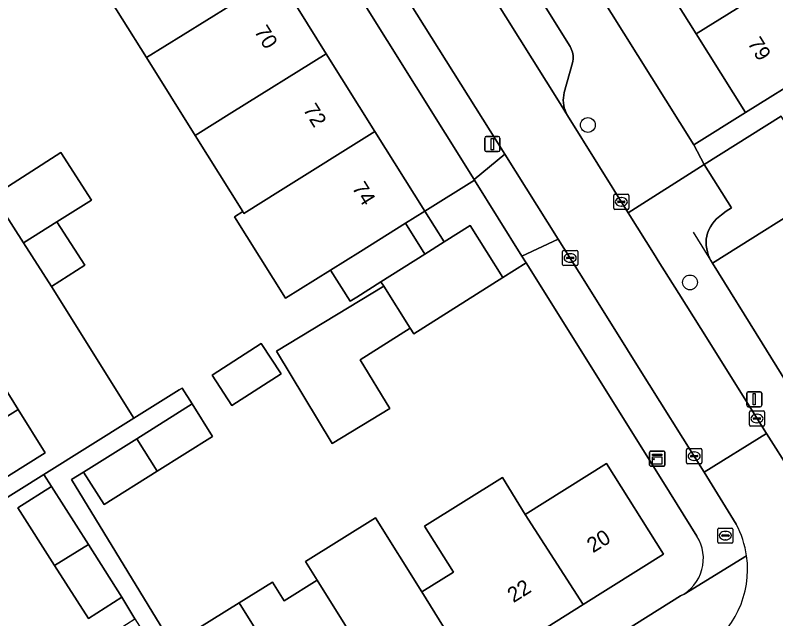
# Model space of a CAD drawing. Extents: x 159664 to 160323, y 385312 to 386115.
# Drawn here: x 160097.7 to 160147.9, y 385667.3 to 385707.1 of the extents above; entities that cross this region are included whole.
import ezdxf

# ---------------------------------------------------------------- set-up
doc = ezdxf.new("R2010")
doc.units = 0
for name, color, linetype in [('IMGEO_Boom', 7, 'Continuous'), ('IMGEO_Brandkraan', 7, 'Continuous'), ('IMGEO_Erf', 7, 'Continuous'), ('IMGEO_Kast', 7, 'Continuous'), ('IMGEO_Kolk', 7, 'Continuous'), ('IMGEO_Lichtmast', 7, 'Continuous'), ('IMGEO_Muur', 7, 'Continuous'), ('IMGEO_Pand', 7, 'Continuous'), ('IMGEO_Pand_nummerreeks', 7, 'Continuous'), ('IMGEO_Parkeervlak_open', 7, 'Continuous'), ('IMGEO_Rijbaan_lokaal_open', 7, 'Continuous'), ('IMGEO_Voetpad_open', 7, 'Continuous')]:
    doc.layers.add(name, color=color, linetype=linetype)

msp = doc.modelspace()

# ---------------------------------------------------------------- linework, layer by layer
at = {"layer": 'IMGEO_Boom'}
for centre in [(160135.458, 385699.883), (160142.201, 385689.492)]:
    msp.add_circle(centre, 0.489, dxfattribs=at)
at = {"layer": 'IMGEO_Brandkraan'}
for p, q in [((160144.032, 385672.352), (160144.032, 385673.204)), ((160144.107, 385673.278), (160144.959, 385673.278)), ((160144.52, 385673.058), (160144.545, 385673.058)), ((160145.033, 385673.204), (160145.033, 385672.352)), ((160144.291, 385672.772), (160144.291, 385672.784)), ((160144.729, 385672.735), (160144.331, 385672.735)), ((160144.334, 385672.821), (160144.732, 385672.821)), ((160144.543, 385672.498), (160144.518, 385672.498)), ((160144.775, 385672.784), (160144.775, 385672.772)), ((160144.959, 385672.278), (160144.107, 385672.278))]:
    msp.add_line(p, q, dxfattribs=at)
for points in [[(160144.032, 385672.352), (160144.032, 385673.204)], [(160144.107, 385673.278), (160144.959, 385673.278)], [(160145.033, 385673.204), (160145.033, 385672.352)], [(160144.959, 385672.278), (160144.107, 385672.278)]]:
    msp.add_lwpolyline(points, dxfattribs=at)
for centre, radius, start, end in [((160144.109, 385673.202), 0.0765, 91.552, 178.448), ((160144.109, 385673.202), 0.0765, 91.552, 178.448), ((160144.957, 385673.202), 0.0765, 1.552, 88.448), ((160144.957, 385673.202), 0.0765, 1.552, 88.448), ((160144.109, 385672.354), 0.0765, 181.552, 268.448), ((160144.109, 385672.354), 0.0765, 181.552, 268.448), ((160144.331, 385672.781), 0.0403, 85.8775, 175.7526), ((160144.328, 385672.771), 0.0366, 178.938, 274.7102), ((160144.732, 385672.778), 0.043, 264.8664, 352.4533), ((160144.736, 385672.783), 0.0386, 1.7309, 96.639), ((160144.957, 385672.354), 0.0765, 271.552, 358.448), ((160144.957, 385672.354), 0.0765, 271.552, 358.448)]:
    msp.add_arc(centre, radius, start, end, dxfattribs=at)
for centre, major_axis, ratio, start_param, end_param in [((160144.519, 385672.778), (-0.387, 0.002), 0.722429, 4.712389, 7.853982), ((160144.544, 385672.778), (-0.39, 0.002), 0.717154, 1.570796, 4.712389)]:
    msp.add_ellipse(centre, major_axis=major_axis, ratio=ratio, start_param=start_param, end_param=end_param, dxfattribs=at)
at = {"layer": 'IMGEO_Erf'}
for points in [[(160110.441, 385749.67), (160142.448, 385698.577), (160145.856, 385700.706), (160142.609, 385705.897), (160139.443, 385710.959)], [(160109.556, 385699.192), (160106.346, 385704.332), (160103.135, 385709.472)], [(160142.657, 385672.742), (160140.444, 385676.284), (160131.381, 385690.785), (160129.849, 385689.818), (160123.973, 385686.107), (160123.742, 385686.472), (160120.443, 385684.388), (160122.393, 385681.163), (160118.596, 385678.867), (160114.91, 385684.961), (160121.991, 385689.244), (160121.808, 385689.534), (160120.216, 385688.529), (160119.769, 385688.246), (160118.472, 385690.3), (160115.512, 385688.454), (160112.155, 385693.829), (160112.694, 385694.167), (160109.556, 385699.192)], [(160096.23, 385695.208), (160100.688, 385698.067), (160102.708, 385694.916), (160100.424, 385693.489), (160102.26, 385690.628), (160100.069, 385689.223), (160105.503, 385680.533), (160108.494, 385682.403), (160108.684, 385682.521), (160109.344, 385681.472), (160110.691, 385679.33), (160107.033, 385677.03), (160103.539, 385674.832), (160102.192, 385676.974), (160101.395, 385676.473), (160108.031, 385665.59), (160112.449, 385668.34), (160114.652, 385669.711), (160115.418, 385668.48), (160117.602, 385669.84), (160116.836, 385671.069), (160121.458, 385673.947), (160124.5, 385669.061), (160126.591, 385670.363), (160126.213, 385670.966), (160124.684, 385673.405), (160129.817, 385676.623), (160131.325, 385674.173), (160136.697, 385677.543), (160140.454, 385671.554), (160135.142, 385668.222), (160129.97, 385664.977)], [(160151.311, 385695.569), (160143.692, 385690.753), (160146.953, 385685.49), (160149.75, 385680.977)], [(160090.491, 385672.509), (160099.662, 385678.234), (160097.867, 385681.109), (160092.729, 385677.901)], [(160096.823, 385656.487), (160098.118, 385654.416), (160101.415, 385656.478), (160102.889, 385654.11), (160107.299, 385656.826), (160110.728, 385658.969), (160110.227, 385659.96), (160108.015, 385658.552), (160105.784, 385662.057), (160103.36, 385665.867), (160105.572, 385667.275), (160104.721, 385668.71), (160102.509, 385667.302), (160100.278, 385670.807), (160097.854, 385674.617), (160100.066, 385676.025), (160099.562, 385676.818), (160091.828, 385671.982)], [(160129.442, 385661.174), (160141.576, 385668.801)]]:
    msp.add_lwpolyline(points, dxfattribs=at)
for points in [[(160099.373, 385742.002), (160098.916, 385742.733), (160095.657, 385740.696), (160098.944, 385735.432), (160102.154, 385730.292), (160105.363, 385725.152), (160108.573, 385720.012), (160111.783, 385714.872), (160114.993, 385709.731), (160118.203, 385704.591), (160121.413, 385699.451), (160124.699, 385694.189), (160127.976, 385696.235), (160127.947, 385696.281)], [(160124.699, 385694.189), (160123.435, 385693.4), (160124.707, 385691.365), (160125.976, 385692.167)], [(160113.915, 385685.468), (160115.217, 385683.459), (160111.978, 385681.359), (160110.675, 385683.368)]]:
    msp.add_lwpolyline(points, close=True, dxfattribs=at)
msp.add_arc((160140.309, 385671.267), 2.773, 297.1898, 32.1327, dxfattribs=at)
at = {"layer": 'IMGEO_Kast'}
for p, q in [((160139.611, 385678.36), (160140.452, 385678.36)), ((160140.452, 385678.36), (160139.611, 385678.36)), ((160139.536, 385677.435), (160139.536, 385678.276)), ((160139.536, 385678.276), (160139.536, 385677.435)), ((160140.536, 385678.285), (160140.536, 385677.444)), ((160140.536, 385677.444), (160140.536, 385678.285)), ((160140.461, 385677.36), (160139.62, 385677.36)), ((160139.62, 385677.36), (160140.461, 385677.36))]:
    msp.add_line(p, q, dxfattribs=at)
for points in [[(160139.731, 385678.15), (160140.331, 385678.15), (160140.331, 385678.065), (160139.731, 385678.065), (160139.731, 385678.15)], [(160139.731, 385677.975), (160140.331, 385677.975), (160140.331, 385677.486), (160139.731, 385677.486), (160139.731, 385677.975)]]:
    msp.add_lwpolyline(points, dxfattribs=at)
msp.add_circle((160139.815, 385677.824), 0.0377, dxfattribs=at)
for centre, start, end in [((160139.614, 385678.282), 92.4484, 184.2845), ((160139.614, 385678.282), 92.4484, 184.2845), ((160140.458, 385678.282), 2.4484, 94.2845), ((160140.458, 385678.282), 2.4484, 94.2845), ((160139.614, 385677.438), 182.4484, 274.2845), ((160139.614, 385677.438), 182.4484, 274.2845), ((160140.458, 385677.438), 272.4484, 4.2845), ((160140.458, 385677.438), 272.4484, 4.2845)]:
    msp.add_arc(centre, 0.0779, start, end, dxfattribs=at)
at = {"layer": 'IMGEO_Kolk'}
for p, q in [((160137.166, 385694.385), (160137.166, 385695.237)), ((160137.241, 385695.311), (160138.093, 385695.311)), ((160137.654, 385695.091), (160137.679, 385695.091)), ((160138.167, 385695.237), (160138.167, 385694.385)), ((160137.425, 385694.805), (160137.425, 385694.817)), ((160137.863, 385694.768), (160137.465, 385694.768)), ((160137.468, 385694.854), (160137.866, 385694.854)), ((160137.677, 385694.531), (160137.652, 385694.531)), ((160137.909, 385694.817), (160137.909, 385694.805)), ((160138.093, 385694.311), (160137.241, 385694.311)), ((160133.789, 385690.68), (160133.789, 385691.532)), ((160133.864, 385691.606), (160134.716, 385691.606)), ((160134.79, 385691.532), (160134.79, 385690.68)), ((160134.048, 385691.1), (160134.048, 385691.112)), ((160134.486, 385691.063), (160134.088, 385691.063)), ((160134.091, 385691.149), (160134.489, 385691.149)), ((160134.277, 385691.386), (160134.302, 385691.386)), ((160134.532, 385691.112), (160134.532, 385691.1)), ((160134.716, 385690.606), (160133.864, 385690.606)), ((160134.3, 385690.826), (160134.275, 385690.826)), ((160146.115, 385680.081), (160146.115, 385680.933)), ((160146.19, 385681.007), (160147.042, 385681.007)), ((160147.116, 385680.933), (160147.116, 385680.081)), ((160146.374, 385680.501), (160146.374, 385680.513)), ((160146.812, 385680.464), (160146.414, 385680.464)), ((160146.417, 385680.55), (160146.815, 385680.55)), ((160146.603, 385680.787), (160146.628, 385680.787)), ((160146.858, 385680.513), (160146.858, 385680.501)), ((160147.042, 385680.007), (160146.19, 385680.007)), ((160146.626, 385680.227), (160146.601, 385680.227)), ((160141.972, 385677.598), (160141.972, 385678.45)), ((160142.047, 385678.524), (160142.899, 385678.524)), ((160142.973, 385678.45), (160142.973, 385677.598)), ((160142.231, 385678.018), (160142.231, 385678.03)), ((160142.669, 385677.981), (160142.271, 385677.981)), ((160142.274, 385678.067), (160142.672, 385678.067)), ((160142.46, 385678.304), (160142.485, 385678.304)), ((160142.715, 385678.03), (160142.715, 385678.018)), ((160142.899, 385677.524), (160142.047, 385677.524)), ((160142.483, 385677.744), (160142.458, 385677.744))]:
    msp.add_line(p, q, dxfattribs=at)
for points in [[(160137.166, 385694.385), (160137.166, 385695.237)], [(160137.241, 385695.311), (160138.093, 385695.311)], [(160138.167, 385695.237), (160138.167, 385694.385)], [(160138.093, 385694.311), (160137.241, 385694.311)], [(160133.789, 385690.68), (160133.789, 385691.532)], [(160133.864, 385691.606), (160134.716, 385691.606)], [(160134.79, 385691.532), (160134.79, 385690.68)], [(160134.716, 385690.606), (160133.864, 385690.606)], [(160146.115, 385680.081), (160146.115, 385680.933)], [(160146.19, 385681.007), (160147.042, 385681.007)], [(160147.116, 385680.933), (160147.116, 385680.081)], [(160147.042, 385680.007), (160146.19, 385680.007)], [(160141.972, 385677.598), (160141.972, 385678.45)], [(160142.047, 385678.524), (160142.899, 385678.524)], [(160142.973, 385678.45), (160142.973, 385677.598)], [(160142.899, 385677.524), (160142.047, 385677.524)]]:
    msp.add_lwpolyline(points, dxfattribs=at)
for centre, radius, start, end in [((160137.243, 385695.235), 0.0765, 91.552, 178.448), ((160137.243, 385695.235), 0.0765, 91.552, 178.448), ((160138.091, 385695.235), 0.0765, 1.552, 88.448), ((160138.091, 385695.235), 0.0765, 1.552, 88.448), ((160137.465, 385694.814), 0.0403, 85.8775, 175.7526), ((160137.462, 385694.804), 0.0366, 178.938, 274.7102), ((160137.866, 385694.811), 0.043, 264.8664, 352.4533), ((160137.87, 385694.816), 0.0386, 1.7309, 96.639), ((160137.243, 385694.387), 0.0765, 181.552, 268.448), ((160137.243, 385694.387), 0.0765, 181.552, 268.448), ((160138.091, 385694.387), 0.0765, 271.552, 358.448), ((160138.091, 385694.387), 0.0765, 271.552, 358.448), ((160133.866, 385691.53), 0.0765, 91.552, 178.448), ((160133.866, 385691.53), 0.0765, 91.552, 178.448), ((160134.714, 385691.53), 0.0765, 1.552, 88.448), ((160134.714, 385691.53), 0.0765, 1.552, 88.448), ((160134.088, 385691.109), 0.0403, 85.8775, 175.7526), ((160134.085, 385691.099), 0.0366, 178.938, 274.7102), ((160134.489, 385691.106), 0.043, 264.8664, 352.4533), ((160134.493, 385691.111), 0.0386, 1.7309, 96.639), ((160133.866, 385690.682), 0.0765, 181.552, 268.448), ((160133.866, 385690.682), 0.0765, 181.552, 268.448), ((160134.714, 385690.682), 0.0765, 271.552, 358.448), ((160134.714, 385690.682), 0.0765, 271.552, 358.448), ((160146.192, 385680.931), 0.0765, 91.552, 178.448), ((160146.192, 385680.931), 0.0765, 91.552, 178.448), ((160147.04, 385680.931), 0.0765, 1.552, 88.448), ((160147.04, 385680.931), 0.0765, 1.552, 88.448), ((160146.414, 385680.51), 0.0403, 85.8775, 175.7526), ((160146.411, 385680.5), 0.0366, 178.938, 274.7102), ((160146.815, 385680.507), 0.043, 264.8664, 352.4533), ((160146.819, 385680.512), 0.0386, 1.7309, 96.639), ((160146.192, 385680.083), 0.0765, 181.552, 268.448), ((160146.192, 385680.083), 0.0765, 181.552, 268.448), ((160147.04, 385680.083), 0.0765, 271.552, 358.448), ((160147.04, 385680.083), 0.0765, 271.552, 358.448), ((160142.049, 385678.448), 0.0765, 91.552, 178.448), ((160142.049, 385678.448), 0.0765, 91.552, 178.448), ((160142.897, 385678.448), 0.0765, 1.552, 88.448), ((160142.897, 385678.448), 0.0765, 1.552, 88.448), ((160142.271, 385678.027), 0.0403, 85.8775, 175.7526), ((160142.268, 385678.017), 0.0366, 178.938, 274.7102), ((160142.672, 385678.024), 0.043, 264.8664, 352.4533), ((160142.676, 385678.029), 0.0386, 1.7309, 96.639), ((160142.049, 385677.6), 0.0765, 181.552, 268.448), ((160142.049, 385677.6), 0.0765, 181.552, 268.448), ((160142.897, 385677.6), 0.0765, 271.552, 358.448), ((160142.897, 385677.6), 0.0765, 271.552, 358.448)]:
    msp.add_arc(centre, radius, start, end, dxfattribs=at)
for centre, major_axis, ratio, start_param, end_param in [((160137.653, 385694.811), (-0.387, 0.002), 0.722429, 4.712389, 7.853982), ((160137.678, 385694.811), (-0.39, 0.002), 0.717154, 1.570796, 4.712389), ((160134.276, 385691.106), (-0.387, 0.002), 0.722429, 4.712389, 7.853982), ((160134.301, 385691.106), (-0.39, 0.002), 0.717154, 1.570796, 4.712389), ((160146.602, 385680.507), (-0.387, 0.002), 0.722429, 4.712389, 7.853982), ((160146.627, 385680.507), (-0.39, 0.002), 0.717154, 1.570796, 4.712389), ((160142.459, 385678.024), (-0.387, 0.002), 0.722429, 4.712389, 7.853982), ((160142.484, 385678.024), (-0.39, 0.002), 0.717154, 1.570796, 4.712389)]:
    msp.add_ellipse(centre, major_axis=major_axis, ratio=ratio, start_param=start_param, end_param=end_param, dxfattribs=at)
at = {"layer": 'IMGEO_Lichtmast'}
for p, q in [((160128.658, 385698.223), (160128.658, 385699.023)), ((160128.658, 385699.023), (160128.658, 385698.223)), ((160128.758, 385699.123), (160129.548, 385699.123)), ((160129.548, 385699.123), (160128.758, 385699.123)), ((160129.648, 385699.023), (160129.648, 385698.223)), ((160129.648, 385698.223), (160129.648, 385699.023)), ((160129.548, 385698.123), (160128.758, 385698.123)), ((160128.758, 385698.123), (160129.548, 385698.123)), ((160145.938, 385681.38), (160145.938, 385682.18)), ((160145.938, 385682.18), (160145.938, 385681.38)), ((160146.038, 385682.28), (160146.828, 385682.28)), ((160146.828, 385682.28), (160146.038, 385682.28)), ((160146.928, 385682.18), (160146.928, 385681.38)), ((160146.928, 385681.38), (160146.928, 385682.18)), ((160146.828, 385681.28), (160146.038, 385681.28)), ((160146.038, 385681.28), (160146.828, 385681.28))]:
    msp.add_line(p, q, dxfattribs=at)
for points in [[(160129.078, 385698.998), (160129.228, 385698.998), (160129.228, 385698.248), (160129.078, 385698.248), (160129.078, 385698.998)], [(160146.358, 385682.155), (160146.508, 385682.155), (160146.508, 385681.405), (160146.358, 385681.405), (160146.358, 385682.155)]]:
    msp.add_lwpolyline(points, dxfattribs=at)
for centre, start, end in [((160128.758, 385699.023), 90, 180), ((160128.758, 385699.023), 90, 180), ((160129.548, 385699.023), 0, 90), ((160129.548, 385699.023), 360, 90), ((160128.758, 385698.223), 180, 270), ((160128.758, 385698.223), 180, 270), ((160129.548, 385698.223), 270, 0), ((160129.548, 385698.223), 270, 0), ((160146.038, 385682.18), 90, 180), ((160146.038, 385682.18), 90, 180), ((160146.828, 385682.18), 0, 90), ((160146.828, 385682.18), 360, 90), ((160146.038, 385681.38), 180, 270), ((160146.038, 385681.38), 180, 270), ((160146.828, 385681.38), 270, 0), ((160146.828, 385681.38), 270, 0)]:
    msp.add_arc(centre, 0.1, start, end, dxfattribs=at)
at = {"layer": 'IMGEO_Muur'}
for points in [[(160146.953, 385685.49), (160142.418, 385692.81)], [(160131.381, 385690.785), (160140.444, 385676.284)]]:
    msp.add_lwpolyline(points, dxfattribs=at)
at = {"layer": 'IMGEO_Pand'}
for points in [[(160103.135, 385709.472), (160106.346, 385704.332), (160108.766, 385705.843), (160114.993, 385709.731), (160111.783, 385714.872), (160105.556, 385710.984)], [(160147.043, 385711.687), (160145.233, 385714.581), (160139.443, 385710.959), (160142.609, 385705.897), (160148.399, 385709.518), (160150.736, 385710.98), (160149.38, 385713.149)], [(160111.976, 385700.703), (160118.203, 385704.591), (160114.993, 385709.731), (160108.766, 385705.843), (160106.346, 385704.332), (160109.556, 385699.192)], [(160142.609, 385705.897), (160145.856, 385700.706), (160150.095, 385703.358), (160151.646, 385704.328), (160148.399, 385709.518)], [(160121.413, 385699.451), (160118.203, 385704.591), (160111.976, 385700.703), (160109.556, 385699.192), (160112.694, 385694.167), (160112.766, 385694.051), (160115.186, 385695.562)], [(160150.021, 385697.629), (160148.221, 385700.477), (160143.14, 385697.266), (160144.94, 385694.418), (160144.595, 385694.195), (160144.266, 385693.951), (160143.954, 385693.684), (160143.8, 385693.522), (160143.662, 385693.346), (160143.54, 385693.158), (160143.435, 385692.96), (160143.349, 385692.753), (160143.303, 385692.549), (160143.275, 385692.341), (160143.265, 385692.132), (160143.274, 385691.923), (160143.3, 385691.715), (160143.344, 385691.511), (160143.406, 385691.311), (160143.485, 385691.117), (160143.581, 385690.93), (160143.692, 385690.753), (160151.311, 385695.569)], [(160121.413, 385699.451), (160115.186, 385695.562), (160112.766, 385694.051), (160112.694, 385694.167), (160112.155, 385693.829), (160115.512, 385688.454), (160118.472, 385690.3), (160120.459, 385691.541), (160123.435, 385693.4), (160124.699, 385694.189)], [(160102.708, 385694.916), (160100.688, 385698.067), (160096.23, 385695.208), (160098.217, 385692.111), (160100.424, 385693.489)], [(160100.069, 385689.223), (160102.26, 385690.628), (160100.424, 385693.489), (160098.217, 385692.111)], [(160124.707, 385691.365), (160123.435, 385693.4), (160120.459, 385691.541), (160118.472, 385690.3), (160119.769, 385688.246), (160120.216, 385688.529), (160121.808, 385689.534)], [(160127.684, 385693.245), (160125.976, 385692.167), (160124.707, 385691.365), (160121.808, 385689.534), (160121.991, 385689.244), (160123.742, 385686.472), (160123.973, 385686.107), (160129.849, 385689.818)], [(160123.742, 385686.472), (160121.991, 385689.244), (160114.91, 385684.961), (160118.596, 385678.867), (160122.393, 385681.163), (160120.443, 385684.388)], [(160115.217, 385683.459), (160113.915, 385685.468), (160110.675, 385683.368), (160111.978, 385681.359)], [(160091.065, 385680.566), (160092.729, 385677.901), (160097.867, 385681.109), (160096.198, 385683.775)], [(160110.691, 385679.33), (160109.344, 385681.472), (160105.695, 385679.177), (160107.033, 385677.03)], [(160102.192, 385676.974), (160103.539, 385674.832), (160107.033, 385677.03), (160105.695, 385679.177)], [(160135.142, 385668.222), (160140.454, 385671.554), (160136.697, 385677.543), (160131.325, 385674.173)], [(160126.591, 385670.363), (160124.5, 385669.061), (160127.082, 385664.914), (160129.178, 385666.239), (160129.97, 385664.977), (160135.142, 385668.222), (160131.325, 385674.173), (160129.817, 385676.623), (160124.684, 385673.405), (160126.213, 385670.966)], [(160100.066, 385676.025), (160097.854, 385674.617), (160100.278, 385670.807), (160102.505, 385672.191)], [(160124.5, 385669.061), (160121.458, 385673.947), (160116.836, 385671.069), (160117.602, 385669.84), (160123.187, 385660.883), (160123.675, 385661.186), (160123.989, 385660.681), (160126.542, 385662.27), (160126.236, 385662.761), (160127.811, 385663.742), (160127.082, 385664.914)], [(160102.509, 385667.302), (160104.721, 385668.71), (160102.505, 385672.191), (160100.278, 385670.807)], [(160117.602, 385669.84), (160115.418, 385668.48), (160114.652, 385669.711), (160112.449, 385668.34), (160118.798, 385658.153), (160120.331, 385659.108), (160120.637, 385658.616), (160123.173, 385660.194), (160122.868, 385660.684), (160123.187, 385660.883)], [(160112.449, 385668.34), (160108.031, 385665.59), (160111.686, 385659.596), (160114.328, 385655.351), (160114.871, 385655.689), (160115.159, 385655.227), (160117.733, 385656.829), (160117.436, 385657.305), (160118.798, 385658.153)]]:
    msp.add_lwpolyline(points, close=True, dxfattribs=at)
at = {"layer": 'IMGEO_Parkeervlak_open'}
msp.add_lwpolyline([(160114.527, 385731.823), (160133.52, 385701.481), (160134.123, 385700.51), (160134.101, 385700.547), (160134.021, 385700.696), (160133.955, 385700.853), (160133.903, 385701.014), (160133.865, 385701.179), (160133.843, 385701.348), (160133.835, 385701.517), (160133.843, 385701.687), (160133.866, 385701.855), (160133.904, 385702.02), (160134.446, 385703.986), (160134.473, 385704.103), (160134.489, 385704.222), (160134.495, 385704.341), (160134.49, 385704.461), (160134.475, 385704.58), (160134.448, 385704.697), (160134.412, 385704.811), (160134.365, 385704.921), (160134.309, 385705.027), (160134.289, 385705.06), (160107.504, 385747.903)], dxfattribs=at)
at = {"layer": 'IMGEO_Rijbaan_lokaal_open'}
msp.add_lwpolyline([(160133.51, 385692.348), (160134.894, 385690.144), (160137.353, 385686.208), (160138.805, 385683.884), (160143.127, 385676.966), (160147.252, 385679.51), (160142.914, 385686.44), (160141.461, 385688.761), (160140.108, 385690.922), (160139.909, 385691.24), (160138.115, 385694.09), (160134.123, 385700.51), (160133.52, 385701.481), (160114.527, 385731.823), (160108.146, 385742.029), (160103.978, 385739.421), (160112.677, 385725.525), (160129.984, 385697.965)], close=True, dxfattribs=at)
msp.add_lwpolyline([(160148.885, 385676.922), (160147.252, 385679.51), (160143.127, 385676.966), (160145.241, 385673.538)], dxfattribs=at)
for centre, radius, start, end in [((160139.658, 385670.539), 6.337, 8.1313, 28.2475), ((160139.677, 385670.548), 6.318, 301.1728, 8.0738)]:
    msp.add_arc(centre, radius, start, end, dxfattribs=at)
at = {"layer": 'IMGEO_Voetpad_open'}
for points in [[(160107.504, 385747.903), (160134.289, 385705.06), (160134.309, 385705.027), (160134.365, 385704.921), (160134.412, 385704.811), (160134.448, 385704.697), (160134.475, 385704.58), (160134.49, 385704.461), (160134.495, 385704.341), (160134.489, 385704.222), (160134.473, 385704.103), (160134.446, 385703.986), (160133.904, 385702.02), (160133.866, 385701.855), (160133.843, 385701.687), (160133.835, 385701.517), (160133.843, 385701.348), (160133.865, 385701.179), (160133.903, 385701.014), (160133.955, 385700.853), (160134.021, 385700.696), (160134.101, 385700.547), (160134.123, 385700.51), (160138.115, 385694.09), (160143.14, 385697.266), (160142.448, 385698.577), (160110.441, 385749.67)], [(160150.095, 385703.358), (160145.856, 385700.706), (160142.448, 385698.577), (160143.14, 385697.266), (160148.221, 385700.477)], [(160143.692, 385690.753), (160143.581, 385690.93), (160143.485, 385691.117), (160143.406, 385691.311), (160143.344, 385691.511), (160143.3, 385691.715), (160143.274, 385691.923), (160143.265, 385692.132), (160143.275, 385692.341), (160143.303, 385692.549), (160143.349, 385692.753), (160143.435, 385692.96), (160143.54, 385693.158), (160143.662, 385693.346), (160143.8, 385693.522), (160143.954, 385693.684), (160144.266, 385693.951), (160144.595, 385694.195), (160144.94, 385694.418), (160143.14, 385697.266), (160138.115, 385694.09), (160139.909, 385691.24), (160140.108, 385690.922), (160141.461, 385688.761), (160142.914, 385686.44), (160147.252, 385679.51), (160148.885, 385676.922)], [(160091.828, 385671.982), (160099.562, 385676.818), (160105.503, 385680.533), (160100.069, 385689.223), (160098.217, 385692.111), (160096.23, 385695.208)], [(160138.805, 385683.884), (160137.353, 385686.208), (160134.894, 385690.144), (160133.51, 385692.348), (160131.1, 385691.234), (160131.381, 385690.785), (160140.444, 385676.284), (160142.657, 385672.742)], [(160151.214, 385674.629), (160155.402, 385677.164), (160155.166, 385677.047), (160154.921, 385676.952), (160154.668, 385676.879), (160154.41, 385676.828), (160154.148, 385676.801), (160153.885, 385676.798), (160153.623, 385676.818), (160153.363, 385676.862), (160153.109, 385676.928), (160152.861, 385677.017), (160152.622, 385677.128), (160152.395, 385677.259), (160152.179, 385677.411), (160151.979, 385677.581), (160151.794, 385677.768), (160151.627, 385677.971), (160151.478, 385678.188), (160149.75, 385680.977), (160146.953, 385685.49), (160143.692, 385690.753)], [(160145.241, 385673.538), (160143.127, 385676.966), (160138.805, 385683.884)], [(160096.198, 385683.775), (160097.867, 385681.109), (160099.662, 385678.234), (160090.491, 385672.509)], [(160145.932, 385671.435), (160141.814, 385668.92), (160141.576, 385668.801), (160129.442, 385661.174), (160115.951, 385652.751), (160114.988, 385652.15), (160098.58, 385641.905), (160095.885, 385640.141), (160095.873, 385640.132), (160090.025, 385636.494)], [(160141.576, 385668.801), (160141.814, 385668.92), (160145.932, 385671.435)]]:
    msp.add_lwpolyline(points, dxfattribs=at)
for points in [[(160129.984, 385697.965), (160112.677, 385725.525), (160103.978, 385739.421), (160102.424, 385741.904), (160101.521, 385743.346), (160099.373, 385742.002), (160127.947, 385696.281)], [(160129.984, 385697.965), (160127.947, 385696.281), (160127.976, 385696.235), (160131.1, 385691.234), (160133.51, 385692.348)], [(160127.976, 385696.235), (160124.699, 385694.189), (160125.976, 385692.167), (160127.684, 385693.245), (160129.849, 385689.818), (160131.381, 385690.785), (160131.1, 385691.234)], [(160102.192, 385676.974), (160105.695, 385679.177), (160109.344, 385681.472), (160108.684, 385682.521), (160108.494, 385682.403), (160105.503, 385680.533), (160099.562, 385676.818), (160100.066, 385676.025), (160102.505, 385672.191), (160104.721, 385668.71), (160105.572, 385667.275), (160108.011, 385663.441), (160110.227, 385659.96), (160110.728, 385658.969), (160113.378, 385654.729), (160114.988, 385652.15), (160115.951, 385652.751), (160114.328, 385655.351), (160111.686, 385659.596), (160108.031, 385665.59), (160101.395, 385676.473)]]:
    msp.add_lwpolyline(points, close=True, dxfattribs=at)
for centre, radius, start, end in [((160139.658, 385670.539), 6.337, 8.1313, 28.2475), ((160140.309, 385671.267), 2.773, 297.1898, 32.1327), ((160139.677, 385670.548), 6.318, 301.1728, 8.0738)]:
    msp.add_arc(centre, radius, start, end, dxfattribs=at)

# ---------------------------------------------------------------- texts
at = {"layer": 'IMGEO_Pand_nummerreeks'}
for s, rotation, p in [('70', 301.9833, (160113.414, 385706.069)), ('79', 302.0267, (160145.963, 385705.287)), ('72', 301.9823, (160116.637, 385700.906)), ('74', 301.9823, (160119.866, 385695.736)), ('20', 32.1016, (160135.797, 385671.606)), ('22', 32.1016, (160130.549, 385668.315))]:
    msp.add_text(s, height=1, rotation=rotation, dxfattribs=at).set_placement(p)

doc.saveas('drawing.dxf')
